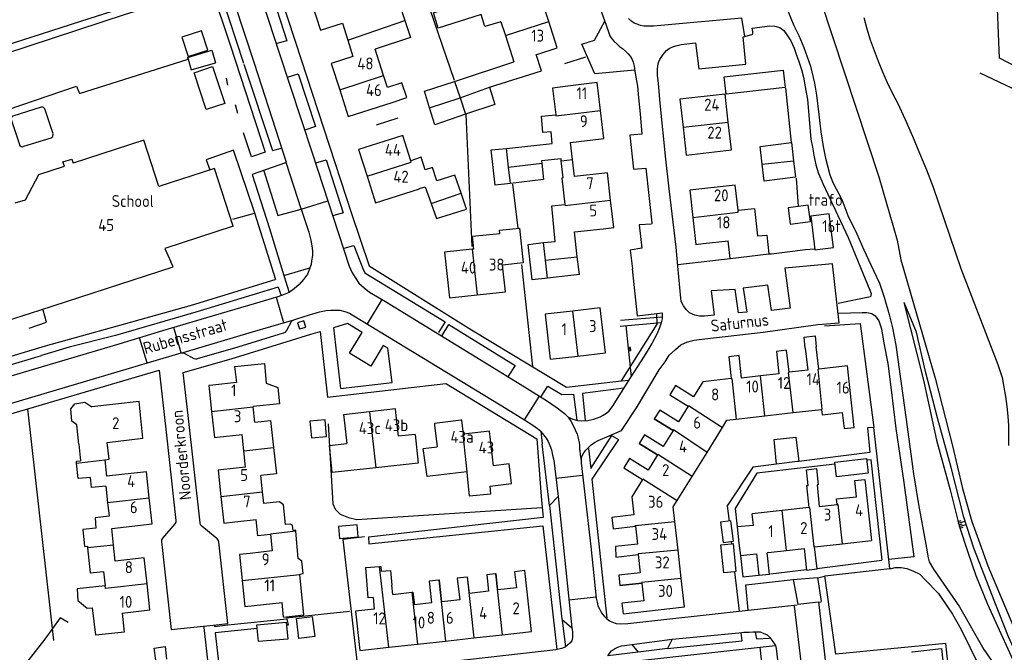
# Model space of a CAD drawing. Header units: metres. Extents: x 226218 to 240385, y 439369 to 449677.
# Tile 278 of 353: x 236663 to 236870, y 445574 to 445707. Entities that reach past the tile are written whole.
import ezdxf

# ---------------------------------------------------------------- set-up
doc = ezdxf.new("R2010")
doc.units = ezdxf.units.M
doc.header["$MEASUREMENT"] = 0
for name, color, linetype in [('BIJGEBOUW', 4, 'Continuous'), ('DAKRAND', 4, 'Continuous'), ('DAKRAND-BYG', 4, 'Continuous'), ('FUNKTIEAAND', 253, 'Continuous'), ('HEG', 253, 'Continuous'), ('HEK', 253, 'Continuous'), ('HOOFDGEBOUW', 4, 'Continuous'), ('HUISNUMMER', 253, 'Continuous'), ('INSTEEKSLOOT', 153, 'Continuous'), ('KANTVERH', 253, 'Continuous'), ('KNTONVERHARD', 253, 'Continuous'), ('MUUR', 253, 'Continuous'), ('OVLIJNOBJ', 253, 'Continuous'), ('RASTER', 253, 'Continuous'), ('SCHUTTING', 253, 'Continuous'), ('STRAATNAAM', 253, 'Continuous'), ('TALUD', 253, 'Continuous'), ('TUSSENMUUR', 253, 'Continuous')]:
    doc.layers.add(name, color=color, linetype=linetype)
doc.styles.get("Standard").update_dxf_attribs({"font": 'iso.shx'})

# ---------------------------------------------------------------- blocks, each defined once
blk = doc.blocks.new('TA', base_point=(75009.5, 300012))
for p, q in [((75009.5, 300012.5), (75010, 300012.5)), ((75009.5, 300012.25), (75010.5, 300012.25)), ((75009.5, 300012), (75010, 300012)), ((75009.5, 300011.75), (75010.5, 300011.75)), ((75009.5, 300011.5), (75010, 300011.5))]:
    blk.add_line(p, q)

msp = doc.modelspace()

# ---------------------------------------------------------------- linework, layer by layer
at = {"layer": 'BIJGEBOUW'}
for p, q in [((236698.71, 445698.98), (236703.78, 445700.49)), ((236698.71, 445698.98), (236698.82, 445698.61)), ((236703.78, 445700.49), (236704.55, 445697.89)), ((236698.82, 445698.61), (236699.48, 445696.38)), ((236699.48, 445696.38), (236704.55, 445697.89)), ((236791.84, 445638.05), (236791.59, 445638.03)), ((236791.9, 445637.42), (236791.84, 445638.05))]:
    msp.add_line(p, q, dxfattribs=at)
for points in [[(236834.46, 445659.07), (236833.6, 445666.1), (236829.69, 445665.62), (236830.55, 445658.59), (236834.46, 445659.07)], [(236791.59, 445638.03), (236791.65, 445637.39), (236791.9, 445637.42)]]:
    msp.add_lwpolyline(points, dxfattribs=at)
at = {"layer": 'DAKRAND'}
for p, q in [((236731.26, 445706.2), (236732.36, 445702.62)), ((236732.36, 445702.62), (236733.42, 445699.2)), ((236754.8, 445693.96), (236767.27, 445698.1)), ((236762.16, 445692.71), (236773.11, 445696.16)), ((236750.69, 445684.84), (236749.57, 445688.43)), ((236757.15, 445687.04), (236750.69, 445684.84)), ((236777.64, 445673.68), (236777.26, 445677.25)), ((236812.75, 445656.74), (236820.89, 445657.69)), ((236781.06, 445653.35), (236774.38, 445652.64)), ((236710.54, 445616.35), (236710.17, 445619.78)), ((236710.91, 445612.93), (236710.54, 445616.35)), ((236817.66, 445600.65), (236814.22, 445600.35)), ((236814.9, 445594.36), (236818.32, 445594.66)), ((236741.84, 445586.17), (236745.81, 445586.63))]:
    msp.add_line(p, q, dxfattribs=at)
for points in [[(236734.97, 445710.98), (236739.16, 445712.39), (236740.17, 445709.43), (236743.15, 445710.38), (236744.37, 445706.76)], [(236764.58, 445706.5), (236761.21, 445705.47), (236760.42, 445708.01), (236751.41, 445705.15), (236750.4, 445708.39), (236755.57, 445710.07), (236755.46, 445710.42)], [(236744.37, 445706.76), (236745.58, 445703.17), (236738.15, 445700.71)], [(236741.73, 445689.52), (236744.77, 445690.54), (236743.73, 445693.68), (236740.73, 445692.67)], [(236749.57, 445688.43), (236748.5, 445691.87), (236754.8, 445693.96)], [(236762.16, 445692.71), (236763.27, 445689.13), (236757.15, 445687.04)], [(236765.73, 445679.89), (236775.35, 445680.88), (236775.16, 445683.35), (236773.41, 445683.23), (236773.13, 445686.65), (236776.08, 445686.94)], [(236756.2, 445670.45), (236754.9, 445674.28), (236751.09, 445673.07), (236750.21, 445675.86), (236748.68, 445675.36), (236747.8, 445678.05), (236745.6, 445677.28)], [(236766.57, 445672.52), (236763.35, 445672.13), (236762.5, 445679.55), (236765.73, 445679.89)], [(236662.45, 445668.45), (236664.64, 445669.08), (236667.41, 445674.41), (236672.8, 445676.12), (236672.49, 445677.03), (236674.38, 445677.6), (236674.65, 445676.76)], [(236773.17, 445676.78), (236773.5, 445673.36), (236766.57, 445672.52)], [(236777.26, 445677.25), (236777.22, 445677.68), (236773.13, 445677.27), (236773.17, 445676.78)], [(236747.46, 445671.42), (236748.67, 445671.81), (236749.88, 445668.33)], [(236749.88, 445668.33), (236751, 445665.14), (236757.34, 445667.11), (236756.2, 445670.45)], [(236773.53, 445660.07), (236776, 445660.34), (236775.29, 445667.8), (236778.03, 445668.1)], [(236814.41, 445666.87), (236817.86, 445667.22), (236818.5, 445661.48), (236820.46, 445661.67), (236820.89, 445657.69)], [(236708.32, 445663.56), (236693.89, 445658.82), (236695.16, 445656.05)], [(236758.91, 445658.73), (236758.6, 445661.45), (236764.31, 445661.99), (236764.25, 445662.68), (236768.5, 445663.1), (236769.27, 445655.83), (236764.93, 445655.34)], [(236774.38, 445652.64), (236771.15, 445652.29), (236770.33, 445659.71), (236773.53, 445660.07)], [(236828.53, 445637.87), (236828.29, 445640.21), (236830.61, 445640.46), (236830.85, 445638.15)], [(236708.6, 445634.04), (236714.86, 445634.68), (236715.24, 445630.53), (236717.65, 445629.61), (236718.03, 445626.21), (236712.51, 445625.64)], [(236675.84, 445617.74), (236675.4, 445621.81), (236674.35, 445622.57), (236674.13, 445625.14), (236675.02, 445626.19), (236677.14, 445626.53), (236678.58, 445625.59)], [(236712.87, 445622.34), (236716.15, 445622.73), (236716.79, 445617.06)], [(236746.54, 445619.78), (236747.18, 445613.73), (236738.27, 445612.77)], [(236716.79, 445617.06), (236717.42, 445611.51), (236714.07, 445611.12)], [(236738.27, 445612.77), (236729.07, 445611.77), (236728.51, 445617.47)], [(236757.38, 445611.89), (236749.05, 445610.9), (236748.23, 445616.82)], [(236675.36, 445613.76), (236675.32, 445614.14), (236676.21, 445614.25)], [(236681.54, 445608.91), (236678.49, 445608.59), (236678.27, 445610.72), (236675.7, 445610.49), (236675.36, 445613.76)], [(236829.14, 445609.05), (236828.81, 445612.37), (236830.89, 445612.6), (236831.25, 445609.2), (236831.02, 445609.18)], [(236757.49, 445611.01), (236757.91, 445606.85), (236762.44, 445607.26), (236762.28, 445608.88)], [(236721.43, 445599.43), (236721.42, 445599.66), (236720.91, 445599.62), (236720.78, 445600.67), (236720.34, 445600.92), (236719.26, 445600.86), (236718.85, 445604.98), (236718.05, 445605.59), (236714.7, 445605.23)], [(236682.2, 445602.57), (236679.26, 445602.24), (236679.43, 445600.1), (236676.69, 445599.77), (236677.07, 445596.22), (236677.64, 445596.28), (236677.68, 445595.95)], [(236722.3, 445590.37), (236722.3, 445590.39), (236723, 445590.52), (236722.71, 445593.12), (236721.95, 445593.69), (236721.43, 445599.43)], [(236814.22, 445600.35), (236814.61, 445596.94), (236814.9, 445594.36)], [(236677.68, 445595.95), (236678.24, 445590.66), (236681.03, 445590.97)], [(236737.69, 445585.5), (236736.64, 445585.41), (236736.14, 445591.81), (236739.04, 445592.01)], [(236739.04, 445592.01), (236739.34, 445592.03), (236739.4, 445591.05), (236741.38, 445591.16), (236741.63, 445588.07)], [(236718.87, 445581.4), (236723.15, 445581.86), (236722.3, 445590.37)], [(236681.36, 445587.98), (236675.48, 445587.34), (236675.6, 445584.89), (236677.63, 445583.27), (236678.74, 445583.36)], [(236745.81, 445586.63), (236746.08, 445586.66), (236746.43, 445583.97)], [(236692.03, 445572.31), (236691.71, 445574.87), (236693.99, 445575.22), (236694.25, 445572.55)]]:
    msp.add_lwpolyline(points, dxfattribs=at)
at = {"layer": 'DAKRAND-BYG'}
for p, q in [((236825.63, 445681.09), (236826.1, 445677.29)), ((236813.7, 445590.93), (236811.42, 445590.7)), ((236851.04, 445573.97), (236851.02, 445574.12))]:
    msp.add_line(p, q, dxfattribs=at)
for points in [[(236701.63, 445704.59), (236697.49, 445703.22), (236698.82, 445699.18), (236702.96, 445700.54), (236701.63, 445704.59)], [(236703.97, 445697.06), (236706.54, 445689.33), (236702.64, 445688.04), (236700.08, 445695.77), (236703.97, 445697.06)], [(236811.52, 445694.91), (236823.93, 445696.34), (236824.35, 445692.7), (236811.94, 445691.27), (236811.52, 445694.91)], [(236819.49, 445676.54), (236819.03, 445680.28), (236825.63, 445681.09)], [(236826.1, 445677.29), (236826.52, 445673.82), (236819.92, 445673.02), (236819.49, 445676.54)], [(236829.18, 445667.95), (236824.93, 445667.38), (236825.39, 445663.94), (236829.64, 445664.51), (236829.18, 445667.95)], [(236724.41, 445622.53), (236724.72, 445619.08), (236727.93, 445619.37), (236727.62, 445622.83), (236724.41, 445622.53)], [(236822.5, 445613.53), (236821.98, 445618.69), (236826.58, 445619.23), (236827.16, 445614.1)], [(236827.16, 445614.1), (236826.89, 445614.07), (236822.5, 445613.53)], [(236834.74, 445613.93), (236841.44, 445614.69), (236841.78, 445611.64), (236835.09, 445610.88), (236834.74, 445613.93)], [(236810.74, 445601.32), (236811.29, 445597.06), (236813.45, 445597.34), (236812.9, 445601.6), (236810.74, 445601.32)], [(236734.36, 445600.77), (236730.43, 445600.46), (236730.63, 445597.92), (236734.57, 445598.23), (236734.36, 445600.77)], [(236811.42, 445590.7), (236810.82, 445596.58), (236813.05, 445596.8)], [(236813.05, 445596.8), (236813.37, 445596.84), (236813.97, 445590.96), (236813.7, 445590.93)], [(236724.91, 445581.53), (236725.45, 445577.31), (236722.12, 445576.89), (236721.58, 445581.11), (236724.91, 445581.53)], [(236719.77, 445576.78), (236713.59, 445576.24), (236713.28, 445579.78), (236719.46, 445580.31), (236719.77, 445576.78)], [(236851.02, 445574.12), (236857.2, 445574.78), (236858.17, 445565.75), (236857.87, 445565.72)]]:
    msp.add_lwpolyline(points, dxfattribs=at)
at = {"layer": 'HEG'}
for p, q in [((236744.97, 445722.86), (236754.71, 445694.23)), ((236778.01, 445697.71), (236782.45, 445699.11)), ((236738.41, 445684.83), (236743, 445686.31)), ((236757.17, 445686.97), (236758.48, 445659.28)), ((236767.03, 445672.33), (236768.14, 445663.1)), ((236820.89, 445657.69), (236821.42, 445657.75)), ((236768.87, 445655.5), (236771.22, 445634.05)), ((236801.74, 445655.47), (236812.75, 445656.74)), ((236719.49, 445581.22), (236732.74, 445582.63))]:
    msp.add_line(p, q, dxfattribs=at)
for points in [[(236865.22, 445695.79), (236877.05, 445690.14), (236891.46, 445718.36)], [(236735.86, 445598.23), (236731.34, 445597.72), (236734.54, 445569.83), (236736.08, 445570.07)]]:
    msp.add_lwpolyline(points, dxfattribs=at)
at = {"layer": 'HEK'}
for p, q in [((236821.42, 445657.75), (236828.61, 445658.62)), ((236818.96, 445575.08), (236821.07, 445556.57))]:
    msp.add_line(p, q, dxfattribs=at)
msp.add_lwpolyline([(236832.59, 445642.59), (236840.06, 445643.11), (236842.99, 445621.25)], dxfattribs=at)
at = {"layer": 'HOOFDGEBOUW'}
for p, q in [((236764.58, 445706.5), (236765.51, 445703.58)), ((236776.39, 445701.02), (236774.62, 445706.54)), ((236765.51, 445703.58), (236767.27, 445698.1)), ((236772.3, 445699.71), (236776.39, 445701.02)), ((236739.91, 445695.22), (236738.15, 445700.71)), ((236772, 445699.61), (236772.3, 445699.71)), ((236773.11, 445696.16), (236772, 445699.61)), ((236740.73, 445692.67), (236739.91, 445695.22)), ((236778.67, 445692.96), (236775.4, 445692.56)), ((236775.4, 445692.56), (236776.08, 445686.94)), ((236786.21, 445681.97), (236785.51, 445687.82)), ((236813.04, 445679.56), (236812.37, 445685.42)), ((236779.2, 445681.13), (236785.64, 445681.9)), ((236779.64, 445677.53), (236779.2, 445681.13)), ((236785.64, 445681.9), (236786.21, 445681.97)), ((236780.06, 445673.96), (236779.64, 445677.53)), ((236786.42, 445674.69), (236780.06, 445673.96)), ((236747.48, 445671.36), (236747.46, 445671.42)), ((236788.27, 445663.27), (236787.61, 445669.01)), ((236780.03, 445662.32), (236786.09, 445663.01)), ((236780.62, 445657.12), (236780.03, 445662.32)), ((236786.09, 445663.01), (236788.27, 445663.27)), ((236807.09, 445659.87), (236812.34, 445660.46)), ((236812.75, 445656.74), (236812.34, 445660.46)), ((236758.91, 445658.73), (236758.55, 445658.69)), ((236765.52, 445649.71), (236764.93, 445655.34)), ((236781.06, 445653.35), (236780.62, 445657.12)), ((236759.6, 445649.09), (236765.52, 445649.71)), ((236780.73, 445636.23), (236786.52, 445636.89)), ((236831.37, 445633.51), (236830.85, 445638.15)), ((236708.6, 445634.04), (236708.96, 445630.7)), ((236837.39, 445634.19), (236831.37, 445633.51)), ((236708.96, 445630.7), (236703.99, 445630.13)), ((236712.52, 445625.57), (236712.51, 445625.64)), ((236712.87, 445622.34), (236712.52, 445625.57)), ((236743.05, 445619.38), (236742.47, 445624.36)), ((236820.06, 445623.68), (236826.02, 445624.36)), ((236826.02, 445624.36), (236831.99, 445625.04)), ((236731.52, 445623.43), (236732.15, 445617.9)), ((236814.02, 445622.99), (236820.06, 445623.68)), ((236750.64, 445621.69), (236751.19, 445617.18)), ((236807.9, 445616.01), (236811.13, 445621.24)), ((236704.89, 445619.17), (236710.17, 445619.78)), ((236746.54, 445619.78), (236743.05, 445619.38)), ((236675.84, 445617.74), (236676.21, 445614.25)), ((236728.51, 445617.47), (236732.15, 445617.9)), ((236748.23, 445616.82), (236751.19, 445617.18)), ((236804.75, 445610.91), (236807.9, 445616.01)), ((236681.28, 445614.44), (236681.64, 445610.99)), ((236710.91, 445612.93), (236705.67, 445612.34)), ((236757.38, 445611.89), (236757.49, 445611.01)), ((236714.43, 445607.7), (236714.07, 445611.12)), ((236801.65, 445605.9), (236804.75, 445610.91)), ((236838.98, 445610.09), (236841.04, 445610.3)), ((236841.04, 445610.3), (236842.45, 445597.47)), ((236681.54, 445608.91), (236681.9, 445605.48)), ((236714.7, 445605.23), (236714.43, 445607.7)), ((236828.81, 445609.02), (236829.14, 445609.05)), ((236828.81, 445609.02), (236829.29, 445604.41)), ((236831.02, 445609.18), (236831.5, 445604.65)), ((236691.23, 445600.96), (236690.66, 445606.44)), ((236681.9, 445605.48), (236682.2, 445602.57)), ((236823.66, 445603.79), (236817.39, 445603.11)), ((236829.29, 445604.41), (236823.66, 445603.79)), ((236831.5, 445604.65), (236835.27, 445605.04)), ((236708.61, 445601.41), (236713.12, 445601.92)), ((236713.49, 445598.47), (236713.12, 445601.92)), ((236801.82, 445595.49), (236801.15, 445601.45)), ((236817.66, 445600.65), (236817.39, 445603.11)), ((236682.78, 445600.04), (236688.84, 445600.7)), ((236683.14, 445596.54), (236682.78, 445600.04)), ((236688.84, 445600.7), (236691.23, 445600.96)), ((236716.15, 445598.75), (236713.49, 445598.47)), ((236716.15, 445598.75), (236716.5, 445595.29)), ((236837.47, 445596.93), (236842.45, 445597.47)), ((236683.5, 445593.15), (236683.14, 445596.54)), ((236716.5, 445595.29), (236711.85, 445594.79)), ((236802.49, 445589.52), (236801.82, 445595.49)), ((236820.72, 445594.96), (236824.61, 445595.4)), ((236830.51, 445596.17), (236836.35, 445596.81)), ((236836.35, 445596.81), (236837.47, 445596.93)), ((236689.58, 445593.85), (236683.5, 445593.15)), ((236690.18, 445588.37), (236689.58, 445593.85)), ((236818.32, 445594.66), (236818.81, 445590.19)), ((236820.72, 445594.96), (236820.51, 445594.93)), ((236681.03, 445590.97), (236681.36, 445587.98)), ((236690.78, 445582.89), (236690.18, 445588.37)), ((236741.84, 445586.17), (236741.63, 445588.07)), ((236684.92, 445582.22), (236690.78, 445582.89)), ((236712.71, 445583.81), (236718.57, 445584.43)), ((236718.87, 445581.4), (236718.57, 445584.43)), ((236752.95, 445576.36), (236758.9, 445577.01)), ((236758.9, 445577.01), (236764.84, 445577.66)), ((236741.03, 445575.05), (236747.01, 445575.71)), ((236747.01, 445575.71), (236752.95, 445576.36))]:
    msp.add_line(p, q, dxfattribs=at)
for points in [[(236873.69, 445714.4), (236882.21, 445709.96), (236874.9, 445695.94), (236869.34, 445698.86), (236868.93, 445709.22), (236869.74, 445709.25), (236869.66, 445711.3)], [(236774.62, 445706.54), (236772.84, 445712.11), (236763.72, 445709.19)], [(236724.83, 445710.3), (236726.62, 445704.72), (236731.26, 445706.2)], [(236733.42, 445699.2), (236728.91, 445697.75), (236730.69, 445692.19)], [(236785.51, 445687.82), (236784.8, 445693.69), (236778.67, 445692.96)], [(236730.69, 445692.19), (236732.49, 445686.56), (236741.73, 445689.52)], [(236812.37, 445685.42), (236811.7, 445691.29), (236802.2, 445690.21), (236802.87, 445684.34)], [(236802.87, 445684.34), (236803.54, 445678.47), (236813.04, 445679.56)], [(236745.6, 445677.28), (236743.93, 445682.58), (236734.66, 445679.65), (236736.44, 445674.03)], [(236708.32, 445663.56), (236704.39, 445675.68), (236692.67, 445671.87), (236689.51, 445681.59), (236674.65, 445676.76)], [(236736.44, 445674.03), (236738.21, 445668.42), (236747.48, 445671.36)], [(236787.61, 445669.01), (236786.95, 445674.76), (236786.42, 445674.69)], [(236777.64, 445673.68), (236777.39, 445673.65), (236778.03, 445668.1)], [(236814.41, 445666.87), (236813.82, 445672.15), (236804.25, 445671.08), (236804.89, 445665.39)], [(236804.89, 445665.39), (236805.52, 445659.7), (236807.09, 445659.87)], [(236656.53, 445657.36), (236658.2, 445652.23), (236657.63, 445652.05), (236660.63, 445643.62), (236667.66, 445645.91)], [(236758.55, 445658.69), (236752.73, 445658.07), (236753.74, 445648.47), (236759.6, 445649.09)], [(236667.66, 445645.91), (236695.67, 445655.01), (236695.16, 445656.05)], [(236779.65, 445645.7), (236773.86, 445645.04), (236774.94, 445635.57), (236780.73, 445636.23)], [(236786.52, 445636.89), (236785.44, 445646.36), (236779.65, 445645.7)], [(236825.14, 445632.83), (236824.62, 445637.46), (236822.47, 445637.21), (236823, 445632.49), (236819.11, 445632.06)], [(236828.53, 445637.87), (236829.05, 445633.26), (236825.14, 445632.83)], [(236819.11, 445632.06), (236815.16, 445631.62), (236814.63, 445636.34), (236812.47, 445636.09), (236812.98, 445631.52)], [(236831.99, 445625.04), (236832.11, 445623.91), (236836.32, 445624.39), (236836.7, 445621), (236838.85, 445621.24), (236837.39, 445634.19)], [(236812.98, 445631.52), (236807.03, 445630.85), (236805.07, 445627.67), (236801.25, 445630.03), (236800.05, 445628.09), (236803.91, 445625.7)], [(236703.99, 445630.13), (236703.17, 445630.04), (236703.76, 445624.58)], [(236681.28, 445614.44), (236682.2, 445614.55), (236681.82, 445618.11), (236689.33, 445618.96), (236688.5, 445626.71), (236678.58, 445625.59)], [(236703.76, 445624.58), (236704.35, 445619.11), (236704.89, 445619.17)], [(236736.92, 445624.5), (236731.47, 445623.87), (236731.52, 445623.43)], [(236742.47, 445624.36), (236742.38, 445625.14), (236736.92, 445624.5)], [(236803.91, 445625.7), (236801.91, 445622.45), (236797.95, 445624.89), (236796.81, 445623.04)], [(236756.22, 445622.78), (236750.6, 445622.1), (236750.64, 445621.69)], [(236756.7, 445619.82), (236756.35, 445622.8), (236756.22, 445622.78)], [(236796.81, 445623.04), (236796.8, 445623.03), (236800.76, 445620.59)], [(236811.13, 445621.24), (236812.08, 445622.77), (236814.02, 445622.99)], [(236763.03, 445613.19), (236762.15, 445620.48), (236756.7, 445619.82)], [(236800.76, 445620.59), (236798.7, 445617.27), (236794.75, 445619.71), (236793.61, 445617.87)], [(236793.61, 445617.87), (236793.61, 445617.86), (236797.49, 445615.46)], [(236797.49, 445615.46), (236795.52, 445612.26), (236791.58, 445614.7), (236790.39, 445612.76), (236794.32, 445610.33)], [(236690.66, 445606.44), (236690.09, 445611.92), (236681.64, 445610.99)], [(236705.67, 445612.34), (236705.1, 445612.27), (236705.7, 445606.71)], [(236762.28, 445608.88), (236766.8, 445609.43), (236766.3, 445613.59), (236763.03, 445613.19)], [(236794.32, 445610.33), (236792.07, 445606.69), (236792.5, 445602.86)], [(236835.27, 445605.04), (236835.14, 445606.23), (236839.33, 445606.66), (236838.98, 445610.09)], [(236705.7, 445606.71), (236706.3, 445601.14), (236708.61, 445601.41)], [(236801.15, 445601.45), (236800.81, 445604.53), (236801.65, 445605.9)], [(236792.5, 445602.86), (236787.91, 445602.35), (236788.17, 445599.96), (236792.83, 445600.48)], [(236792.83, 445600.48), (236793.25, 445596.71), (236788.65, 445596.2), (236788.73, 445594), (236793.43, 445594.53)], [(236824.61, 445595.4), (236828.32, 445595.82), (236828.83, 445591.28), (236831.02, 445591.53), (236830.51, 445596.17)], [(236711.85, 445594.79), (236709.64, 445594.56), (236710.19, 445589.08)], [(236793.43, 445594.53), (236793.86, 445590.69), (236789.35, 445590.19), (236789.59, 445588.03)], [(236818.81, 445590.19), (236821.01, 445590.43), (236820.51, 445594.93)], [(236764.84, 445577.66), (236770.99, 445578.34), (236769.58, 445591.17), (236767.44, 445590.93), (236767.81, 445587.55), (236763.95, 445587.13), (236763.58, 445590.48), (236763.44, 445590.46)], [(236710.19, 445589.08), (236710.74, 445583.6), (236712.71, 445583.81)], [(236751.55, 445589.16), (236749.5, 445588.94), (236750, 445584.36), (236746.43, 445583.97)], [(236757.49, 445589.81), (236755.4, 445589.58), (236755.9, 445585.02), (236752.15, 445584.61), (236751.65, 445589.17), (236751.55, 445589.16)], [(236763.44, 445590.46), (236761.58, 445590.26), (236761.95, 445586.82), (236757.94, 445586.38), (236757.56, 445589.82), (236757.49, 445589.81)], [(236794.16, 445588.53), (236794.58, 445584.82), (236790, 445584.31), (236790.25, 445582.09), (236803.16, 445583.54), (236802.49, 445589.52)], [(236789.59, 445588.03), (236789.59, 445588.02), (236794.16, 445588.53)], [(236737.69, 445585.5), (236737.96, 445583.05), (236734.01, 445582.61), (236734.91, 445574.38), (236741.03, 445575.05)], [(236684.92, 445582.22), (236685.37, 445578.26), (236679.41, 445577.58), (236678.74, 445583.36)]]:
    msp.add_lwpolyline(points, dxfattribs=at)
at = {"layer": 'INSTEEKSLOOT'}
for points in [[(236789.67, 445838.63), (236800.63, 445805.96), (236818.13, 445752.22), (236834.36, 445703.16), (236844.04, 445673.88), (236847.87, 445660.57), (236848.62, 445656.47), (236855.84, 445631.59), (236859.49, 445617.38), (236861.62, 445608.39), (236863.54, 445601.46), (236865.26, 445596.83), (236866.92, 445592.15), (236872.77, 445578.39)], [(236840.83, 445707.35), (236841.49, 445705.03), (236842.22, 445702.72), (236843.01, 445700.44), (236843.87, 445698.19), (236844.79, 445695.95), (236845.77, 445693.75), (236846.82, 445691.57), (236847.93, 445689.43)], [(236847.93, 445689.43), (236849.52, 445685.94), (236851.07, 445682.42), (236852.56, 445678.89), (236854.01, 445675.34), (236855.4, 445671.76)], [(236855.4, 445671.76), (236861.28, 445654.67), (236869.01, 445634.47), (236869.9, 445631.76)], [(236869.9, 445631.76), (236870.32, 445629.74), (236870.67, 445627.71), (236870.94, 445625.67), (236871.13, 445623.62), (236871.25, 445621.56), (236871.29, 445619.5), (236871.26, 445617.44)]]:
    msp.add_lwpolyline(points, dxfattribs=at)
at = {"layer": 'KANTVERH'}
for p, q in [((236710.53, 445697.69), (236704.59, 445715.93)), ((236706.78, 445694.62), (236707.11, 445693.14)), ((236708.7, 445689.09), (236709.19, 445687.27)), ((236719.38, 445676.95), (236722.55, 445667.07)), ((236722.61, 445667.08), (236728.21, 445668.88)), ((236718.97, 445653.18), (236724.43, 445654.77)), ((236718.97, 445653.18), (236720.07, 445649.62)), ((236717.72, 445650.74), (236718.35, 445648.94)), ((236717.31, 445648.59), (236718.88, 445643.26)), ((236736.5, 445643), (236739.61, 445648.12)), ((236789.63, 445642.5), (236798.29, 445643.32)), ((236789.7, 445643.8), (236798.44, 445644.5)), ((236697.36, 445636.9), (236695.79, 445642.24)), ((236690.19, 445634.79), (236688.63, 445640.08)), ((236660.49, 445634.14), (236668, 445636.36)), ((236789.93, 445631.03), (236791.54, 445631.21)), ((236769.54, 445622.81), (236772.68, 445627.81)), ((236660.57, 445623.79), (236665.15, 445625.14)), ((236772.93, 445620.46), (236773.25, 445617.78)), ((236776.13, 445610.58), (236781.75, 445611.22)), ((236812.99, 445597.28), (236813.05, 445596.8)), ((236831.01, 445591.58), (236844.61, 445593.33)), ((236821.23, 445590.49), (236828.83, 445591.37)), ((236813.7, 445590.93), (236814.62, 445582.62)), ((236831.16, 445589.65), (236832.6, 445589.97)), ((236784.6, 445585.56), (236778.85, 445584.92)), ((236816.53, 445582.88), (236826.86, 445583.97)), ((236831.43, 445584.52), (236831.91, 445584.58)), ((236777.42, 445580.7), (236778.13, 445575.12))]:
    msp.add_line(p, q, dxfattribs=at)
for points in [[(236765.69, 445768.88), (236744.47, 445762.25), (236743.57, 445764.42), (236723.46, 445758.16), (236705.05, 445752.25), (236716.37, 445717.64), (236721.31, 445702.43), (236727.33, 445684.01), (236733.13, 445666.18), (236736.87, 445655.17), (236758.39, 445641.76), (236778.34, 445629.74), (236789.93, 445631.03)], [(236700.84, 445752.53), (236700.97, 445752.1), (236705.1, 445739.61), (236711.17, 445720.85), (236717.99, 445699.96), (236724.91, 445678.97), (236732.69, 445655.12), (236733.22, 445653.89), (236733.95, 445652.72), (236734.72, 445651.54), (236735.84, 445650.57), (236736.95, 445649.7), (236740.34, 445647.69), (236753.01, 445639.93), (236760.44, 445635.38), (236768.62, 445630.35)], [(236706.56, 445716.53), (236712.67, 445697.79), (236719.43, 445676.95), (236719.29, 445676.85), (236712.29, 445674.41)], [(236694.39, 445712.44), (236676.18, 445706.57), (236659.88, 445701.26), (236660.27, 445699.77), (236685.65, 445708.09), (236703.68, 445713.6), (236707.7, 445701.46), (236715, 445679.09), (236712.14, 445678.07), (236710.43, 445683.16)], [(236713.82, 445712.71), (236716.08, 445713.4), (236719.57, 445702.48), (236717.49, 445701.94)], [(236783.42, 445714.96), (236786.35, 445706.77), (236787.2, 445704.35), (236787.47, 445703.56), (236787.89, 445702.87), (236788.4, 445702.34), (236789.01, 445701.76), (236789.52, 445701.27), (236790.13, 445700.84), (236790.73, 445700.3), (236791.3, 445699.77), (236791.76, 445699.23), (236792.12, 445698.69), (236792.38, 445698), (236792.55, 445697.16), (236792.73, 445696.12), (236793.07, 445694.09), (236793.3, 445692.95), (236793.51, 445690.47), (236793.84, 445687.14), (236794.19, 445682.88), (236791.7, 445682.66), (236792.42, 445675.51), (236795, 445675.73), (236796.27, 445664.26), (236796.31, 445664.01)], [(236815.52, 445703.35), (236815.84, 445703.39), (236815.2, 445707.26), (236796.63, 445705.57), (236795.64, 445705.55), (236794.69, 445705.57), (236793.89, 445705.7), (236793.24, 445705.99), (236792.58, 445706.22), (236792.08, 445706.56), (236791.42, 445707.14)], [(236792.69, 445696.33), (236784.33, 445695.52), (236781.59, 445701.78), (236784.21, 445702.59), (236786.42, 445706.58)], [(236805.5, 445702.07), (236806.16, 445696.57), (236816.02, 445697.6), (236815.52, 445703.35)], [(236797.53, 445697.23), (236797.66, 445697.93), (236797.94, 445698.53), (236798.42, 445699.19), (236798.91, 445699.9), (236799.39, 445700.46), (236799.93, 445700.87), (236800.52, 445701.18), (236801.31, 445701.45), (236802.45, 445701.68), (236805.5, 445702.07)], [(236660.61, 445674.12), (236657.06, 445686.11), (236657.1, 445686.66), (236657.49, 445686.87), (236657.83, 445687.03), (236675.36, 445692.92), (236675.99, 445691.44), (236698.82, 445698.61)], [(236710.53, 445697.59), (236716.54, 445679.47), (236718.47, 445679.93)], [(236808.76, 445649.93), (236809.38, 445644.82), (236807.39, 445644.62), (236806.3, 445644.59), (236805.3, 445644.87), (236804.19, 445645.34), (236803.53, 445646.02), (236802.96, 445646.8), (236802.49, 445647.69), (236802.38, 445648.43), (236801.77, 445655.13), (236801.42, 445659.11), (236799.93, 445671.41), (236799.24, 445677.62), (236798.06, 445689.38), (236797.67, 445693.5), (236797.47, 445695.24), (236797.49, 445696.43), (236797.53, 445697.23)], [(236719.68, 445694.82), (236721.92, 445695.58), (236725.62, 445684.47), (236723.34, 445683.72)], [(236717.24, 445652.27), (236712.82, 445666.25), (236708.38, 445679.48), (236702.6, 445677.45), (236703.39, 445675.36)], [(236725.66, 445676.85), (236727.83, 445677.45), (236731.43, 445666.34), (236729.23, 445665.73)], [(236712.29, 445674.4), (236715.93, 445663.08), (236718.97, 445653.18)], [(236714.72, 445675.17), (236717.71, 445665.76), (236722.61, 445667.08), (236724.16, 445662.29), (236724.55, 445660.85), (236724.83, 445659.41), (236724.95, 445658.37), (236724.93, 445657.38)], [(236796.23, 445663.96), (236793.6, 445663.85), (236794.16, 445658.88), (236791.73, 445658.48), (236792.24, 445654.57), (236792.13, 445654.55), (236793.21, 445644.73), (236797.31, 445645.17)], [(236731.61, 445658.88), (236733.64, 445659.48), (236735.54, 445654.65), (236735.96, 445653.71), (236752.83, 445643.41), (236751.44, 445641.19)], [(236724.93, 445657.38), (236724.76, 445656.23), (236724.67, 445655.48), (236724.43, 445654.77)], [(236781.44, 445614.44), (236781.67, 445615.29), (236782, 445615.9), (236782.39, 445616.45), (236782.92, 445616.96), (236783.51, 445617.57), (236784.24, 445618.09), (236785.02, 445618.51), (236787.34, 445619.46), (236789.95, 445620.61), (236793.07, 445625.36), (236797.81, 445633.34), (236799.11, 445635.01), (236799.97, 445636.43), (236801.29, 445637.6), (236802.36, 445638.63), (236803.79, 445639.21), (236805.22, 445639.59), (236806.81, 445639.78), (236819.71, 445641.28), (236831.22, 445642.85), (236835.69, 445643.2), (236834.3, 445655.61), (236824.27, 445654.72), (236825.37, 445646.29), (236821.45, 445645.85), (236820.67, 445651.16), (236815.51, 445650.48), (236816.23, 445645.48), (236814.54, 445645.34), (236813.78, 445650.24), (236808.76, 445649.93)], [(236724.43, 445654.77), (236724.39, 445654.68), (236723.88, 445653.47), (236723.06, 445652.31), (236722.14, 445651.29), (236721.11, 445650.37), (236720.07, 445649.62)], [(236651.63, 445634.11), (236660.89, 445636.04), (236668.85, 445638.42), (236683.98, 445642.57), (236699.55, 445646.97), (236717.13, 445652.36)], [(236720.07, 445649.62), (236720.04, 445649.6), (236719, 445649.17), (236717.67, 445648.69), (236712.73, 445647.23), (236705.76, 445645.22), (236693.46, 445641.55), (236684.22, 445638.74), (236666.03, 445633.38), (236650.42, 445628.72), (236629.07, 445622.44), (236601.11, 445614.01), (236586.78, 445609.79), (236570.17, 445605.01), (236569.08, 445604.74), (236566.95, 445604.54), (236564.8, 445604.78), (236562.34, 445605.72), (236548.27, 445613.45), (236533.14, 445621.64), (236518.57, 445629.75), (236516.98, 445630.82)], [(236717.77, 445650.69), (236700.43, 445645.5), (236683.53, 445640.56), (236673.83, 445638.14), (236668, 445636.36)], [(236656.94, 445624.92), (236677.53, 445631.07), (236697.36, 445636.9), (236697.79, 445637.02), (236712.32, 445641.35), (236720.03, 445643.59), (236721.04, 445643.88), (236721.66, 445644.06), (236724.33, 445644.92), (236726.45, 445645.52), (236727.84, 445645.85), (236728.83, 445645.92), (236729.98, 445645.9), (236730.73, 445645.87), (236731.78, 445645.6), (236732.73, 445645.27), (236733.33, 445644.94), (236748.28, 445635.79), (236765.65, 445625.21), (236769.54, 445622.81), (236771.31, 445621.71), (236772.27, 445620.99), (236772.93, 445620.46), (236772.99, 445620.41), (236773.55, 445619.72), (236774.11, 445618.99), (236774.48, 445618.3), (236774.85, 445617.47)], [(236797.31, 445645.17), (236798.47, 445645.3), (236798.45, 445644.06), (236798.27, 445643.21), (236797.89, 445642.2), (236797.33, 445640.84), (236796.28, 445638.88), (236794.7, 445636.25)], [(236718.95, 445641.12), (236719.26, 445641.29), (236719.49, 445641.57), (236720.56, 445643.49), (236720.76, 445643.73), (236721.04, 445643.88)], [(236723.53, 445642.34), (236723.14, 445643.62), (236721.84, 445643.25), (236722.25, 445641.97), (236723.53, 445642.34)], [(236732.76, 445636.85), (236735.4, 445641.19), (236732.3, 445643.08), (236729.36, 445642.2), (236730.83, 445629.45), (236741.74, 445630.72), (236740.83, 445637.89), (236739.85, 445638.48), (236737.21, 445634.14), (236732.76, 445636.85)], [(236752.25, 445640.56), (236753.64, 445642.84), (236767.53, 445634.26), (236766.09, 445632.04)], [(236697.79, 445632.81), (236707.88, 445635.67), (236718.55, 445638.96), (236724.58, 445640.85), (236726.11, 445641.28), (236726.55, 445641.37)], [(236700.7, 445635.68), (236700.71, 445635.69), (236700.78, 445635.71), (236709.31, 445638.19), (236718.9, 445641.11)], [(236726.55, 445641.37), (236728.11, 445627.62), (236752.97, 445630.5), (236753.16, 445630.38), (236772.09, 445618.86)], [(236697.36, 445636.9), (236697.68, 445636.92), (236697.99, 445636.83), (236700.01, 445635.76), (236700.35, 445635.65), (236700.7, 445635.68)], [(236778.69, 445623.38), (236779.69, 445622.96), (236780.69, 445622.73), (236781.59, 445622.65), (236782.83, 445622.73), (236784.12, 445622.96), (236785.4, 445623.44), (236786.09, 445623.8), (236786.78, 445624.22), (236787.31, 445624.73), (236787.99, 445625.64), (236791.83, 445631.66), (236794.75, 445636.2)], [(236665.15, 445625.14), (236681.54, 445629.97), (236692.73, 445633.3)], [(236692.73, 445633.3), (236694.24, 445619.59), (236696.22, 445601.7), (236696.2, 445601.32), (236696.03, 445601.02), (236693.43, 445597.98), (236693.23, 445597.64), (236693.19, 445597.26), (236695.27, 445578.76), (236704.05, 445579.73), (236707.16, 445580.07), (236705.26, 445597.14), (236705.17, 445597.48), (236704.9, 445597.83), (236701.7, 445600.5), (236701.44, 445600.76), (236701.32, 445601.17), (236698.81, 445623.74), (236697.79, 445632.81)], [(236768.62, 445630.35), (236774.13, 445626.9), (236776.4, 445625.36), (236777.92, 445624.16), (236778.69, 445623.38), (236779.27, 445622.54), (236779.76, 445621.66), (236780.2, 445620.74), (236780.58, 445619.8), (236780.76, 445619.24), (236780.9, 445618.67), (236781.01, 445618.09), (236781.1, 445617.51), (236781.11, 445617.36), (236781.1, 445617.2), (236781.09, 445617.05), (236781.1, 445616.89), (236781.11, 445616.63), (236781.14, 445616.37)], [(236773.06, 445627.77), (236774.45, 445629.9), (236777.38, 445628.18), (236779.82, 445628.23), (236780.51, 445622.75)], [(236790.43, 445629.47), (236781.75, 445628.38), (236782.26, 445622.7)], [(236858.51, 445559.88), (236858.7, 445558.13), (236860, 445558.21), (236858.07, 445575.81), (236834.99, 445573.57), (236832.69, 445590.03), (236846.31, 445591.58), (236842.99, 445621.25), (236841.64, 445621.17), (236842.11, 445615.96), (236827.16, 445614.1)], [(236772.09, 445618.86), (236773.06, 445606.72), (236773.42, 445602.3), (236736.74, 445598.19), (236736.83, 445596.8), (236773.41, 445600.56), (236776.34, 445574.55)], [(236782.98, 445616.81), (236783.48, 445612.6), (236787.89, 445619.57)], [(236787.84, 445619.52), (236789.3, 445618.71), (236783.68, 445610.36), (236786.81, 445581.17)], [(236774.85, 445617.47), (236775.17, 445616.53), (236775.44, 445615.44), (236775.67, 445614.4), (236776.6, 445606.76), (236774.8, 445604.87), (236773.25, 445617.78)], [(236781.14, 445616.37), (236781.17, 445616.11), (236781.2, 445615.85), (236781.25, 445615.5), (236781.31, 445615.14), (236781.37, 445614.79), (236781.44, 445614.44), (236781.45, 445613.84), (236783.47, 445596.22), (236784.62, 445585.35), (236784.79, 445584.51), (236784.96, 445583.77), (236785.27, 445583.13), (236785.54, 445582.59), (236785.85, 445582.05), (236786.31, 445581.51), (236786.82, 445581.03), (236787.42, 445580.64), (236788.03, 445580.36), (236788.83, 445580.08), (236789.78, 445580), (236791.22, 445580.04), (236816.53, 445582.83), (236816.06, 445588.14), (236826.03, 445589.28), (236826.95, 445584.08), (236831.32, 445584.58), (236833.39, 445566.86)], [(236844.71, 445593.33), (236842.4, 445614.46), (236841.47, 445614.35)], [(236822.5, 445613.53), (236817.54, 445612.91), (236812.16, 445604.8), (236812.52, 445601.55)], [(236834.79, 445613.56), (236818.37, 445611.63), (236813.78, 445604.19), (236814.22, 445600.35)], [(236776.6, 445606.76), (236779.45, 445579.11), (236779.61, 445578.36), (236779.63, 445577.62), (236779.64, 445577.07), (236779.46, 445576.42), (236779.08, 445575.91), (236778.59, 445575.5), (236778.05, 445575.09), (236777.31, 445574.78), (236776.12, 445574.5), (236735.92, 445569.96), (236737.48, 445554.86), (236743.04, 445555.2), (236741.39, 445570.18)], [(236774.8, 445604.87), (236777.36, 445580.95), (236779.45, 445579.11)], [(236814.9, 445594.36), (236815.42, 445589.86), (236818.81, 445590.19)], [(236826.03, 445589.28), (236831.15, 445589.7), (236831.86, 445584.64)], [(236829.38, 445556.94), (236828.38, 445566.19), (236826.26, 445583.71)], [(236704.33, 445579.77), (236704.37, 445579.44), (236707.2, 445579.74), (236719.54, 445581.06), (236719.86, 445579.72), (236719.52, 445579.69)], [(236647.2, 445536.39), (236667.91, 445523.54), (236671.23, 445524.02), (236690.11, 445554.53), (236704.8, 445556.22), (236702.16, 445579.2), (236702.13, 445579.52)], [(236713.35, 445579.02), (236704.53, 445578.06), (236707.54, 445551.91), (236737.38, 445554.86)], [(236792.12, 445575.63), (236800.55, 445576.73), (236799.61, 445574.76), (236793.4, 445574.02)], [(236799.61, 445574.76), (236815.29, 445576.43), (236815.05, 445578.12)], [(236800.55, 445576.73), (236814.55, 445578.1), (236815.65, 445578.23), (236816.74, 445578.26), (236817.54, 445578.28), (236818.33, 445578.29), (236819.08, 445578.31), (236819.73, 445578.03), (236820.54, 445577.7), (236821.1, 445577.07), (236821.71, 445576.24), (236822.28, 445575.45), (236822.45, 445574.81), (236824.56, 445557), (236821.07, 445556.57)], [(236818.03, 445578.24), (236818.27, 445576.8), (236821.05, 445576.97)], [(236787.01, 445573.22), (236787.29, 445573.67), (236787.82, 445574.28), (236788.46, 445574.7), (236789.15, 445575.06), (236789.89, 445575.33), (236790.53, 445575.44), (236792.12, 445575.63), (236793.4, 445574.02), (236787.01, 445573.22)], [(236822.23, 445575.35), (236787.99, 445571.6), (236790.75, 445547.73)]]:
    msp.add_lwpolyline(points, dxfattribs=at)
at = {"layer": 'KNTONVERHARD'}
for points in [[(236824.89, 445708.81), (236826.17, 445705.73), (236827.17, 445703.59), (236828.23, 445701.06), (236829.63, 445697.13), (236830.47, 445693.58), (236830.88, 445691.03), (236831.38, 445686.98), (236831.82, 445683.38), (236832.3, 445680.27), (236832.8, 445677.83), (236833.2, 445676.18), (236833.74, 445674.34), (236834.44, 445672.54), (236836.23, 445669.12), (236837.51, 445665.79), (236839.41, 445661.92), (236840.89, 445658.59), (236842.33, 445655.42), (236844.17, 445651.59), (236845.15, 445648.61), (236846.19, 445644.97), (236846.86, 445642.17), (236847.6, 445638.53)], [(236815.84, 445703.39), (236817.53, 445703.86), (236817.51, 445704.47), (236817.39, 445705.17), (236821.1, 445705.61), (236822.15, 445705.53), (236823.21, 445705.31), (236824.03, 445704.62), (236824.66, 445703.73), (236825.49, 445702.45), (236826.18, 445700.91), (236826.72, 445699.47), (236827.2, 445698.12), (236827.74, 445696.43), (236828.18, 445694.83), (236828.53, 445692.78), (236829, 445690.18), (236829.75, 445681.82), (236830.04, 445680.12), (236830.33, 445678.47), (236830.78, 445676.42), (236831.33, 445674.58), (236832.23, 445672.49), (236834.34, 445668.03), (236837.57, 445661.17), (236842.15, 445650.09), (236842.42, 445649.4), (236842.29, 445648.69), (236835.44, 445647.27)], [(236835.59, 445645.27), (236840.51, 445645.43), (236841.46, 445645.41), (236842.52, 445645.18), (236843.23, 445644.7), (236844.01, 445643.61), (236844.55, 445641.97), (236845.08, 445638.92), (236845.88, 445634.67), (236846.57, 445629.16), (236847.61, 445621.01), (236849.24, 445609.65), (236851.37, 445594.04), (236846.11, 445593.47)], [(236847.6, 445638.53), (236849.78, 445622.92), (236851.3, 445611.51), (236852.36, 445605.06), (236853.34, 445599.71), (236854.04, 445595.86), (236854.39, 445593.86), (236854.56, 445593.01)], [(236846.31, 445591.58), (236846.66, 445591.62), (236847.41, 445591.79), (236848.71, 445591.82), (236849.92, 445591.6), (236851.14, 445591.13), (236852.61, 445590.41), (236853.85, 445589.13), (236856.57, 445586.34)], [(236854.56, 445593.01), (236855.5, 445591.43), (236860.96, 445583.53), (236866.09, 445574.57), (236869.42, 445569.78)], [(236856.57, 445586.34), (236858.45, 445583.57), (236859.49, 445581.99), (236860.43, 445580.41), (236861.32, 445578.82), (236865.07, 445571.08), (236865.71, 445569.39), (236866.77, 445567.26), (236868.02, 445565.18), (236872.36, 445560.21), (236873.28, 445559.23), (236874.3, 445558.6), (236875.72, 445557.93), (236877.3, 445557.27), (236879.52, 445556.96)]]:
    msp.add_lwpolyline(points, dxfattribs=at)
at = {"layer": 'MUUR'}
msp.add_line((236708.23, 445664.99), (236712.77, 445666.3), dxfattribs=at)
for points in [[(236670.42, 445682.95), (236668.71, 445688.18), (236668.45, 445688.48), (236668.2, 445688.52), (236667.95, 445688.56), (236661.98, 445686.68), (236661.73, 445686.52), (236661.54, 445686.22), (236661.6, 445685.92), (236663.47, 445680.49), (236663.72, 445680.25), (236663.97, 445680.21), (236664.27, 445680.32), (236670.05, 445682.09), (236670.39, 445682.35), (236670.43, 445682.9)], [(236665.38, 445642.12), (236669.03, 445643.35), (236668.32, 445645.88)], [(236789.93, 445631.03), (236797.42, 445642.92), (236797.31, 445645.17)]]:
    msp.add_lwpolyline(points, dxfattribs=at)
at = {"layer": 'OVLIJNOBJ'}
msp.add_line((236790.82, 445642.58), (236791.98, 445631.89), dxfattribs=at)
for points in [[(236849.24, 445647.5), (236853.39, 445631.18), (236856.15, 445618.55), (236859.01, 445608.13), (236860.9, 445600.54), (236862.69, 445595.02), (236864.41, 445590.14), (236866.86, 445584.12), (236873.91, 445568.58), (236873.38, 445571.73), (236872.3, 445574.96), (236871.29, 445577.25), (236870.39, 445579.54), (236868.25, 445584.86), (236866.22, 445590.13), (236863.97, 445595.9), (236861.91, 445602.42), (236859.2, 445612.8), (236856.4, 445622.97), (236853.85, 445633), (236851.95, 445641.24), (236849.34, 445647.5)], [(236728.26, 445621.98), (236729.26, 445605.18), (236729.73, 445604.05), (236730.75, 445603.03), (236732.56, 445602.32), (236734.31, 445601.92), (236773.17, 445604.44)], [(236673.63, 445580.28), (236671.91, 445581.22), (236668.68, 445576.76), (236664.62, 445571.54), (236662.2, 445568.89)]]:
    msp.add_lwpolyline(points, dxfattribs=at)
at = {"layer": 'RASTER'}
for p, q in [((236824.42, 445692.51), (236825.59, 445681.14)), ((236826.61, 445673.65), (236827.06, 445667.67)), ((236829.58, 445664.94), (236829.77, 445664.95)), ((236828.61, 445658.62), (236830.53, 445658.78))]:
    msp.add_line(p, q, dxfattribs=at)
at = {"layer": 'SCHUTTING'}
msp.add_line((236670.59, 445576.47), (236665.15, 445625.14), dxfattribs=at)
at = {"layer": 'TUSSENMUUR'}
for p, q in [((236732.36, 445702.62), (236744.37, 445706.76)), ((236765.51, 445703.58), (236774.62, 445706.54)), ((236730.69, 445692.19), (236739.91, 445695.22)), ((236754.8, 445693.96), (236755.98, 445690.49)), ((236749.57, 445688.43), (236755.98, 445690.49)), ((236755.98, 445690.49), (236757.15, 445687.04)), ((236802.87, 445684.34), (236812.37, 445685.42)), ((236766.17, 445675.96), (236765.73, 445679.89)), ((236736.44, 445674.03), (236745.7, 445676.96)), ((236745.7, 445676.96), (236745.6, 445677.28)), ((236766.17, 445675.96), (236773.17, 445676.78)), ((236766.57, 445672.52), (236766.17, 445675.96)), ((236777.26, 445677.25), (236779.64, 445677.53)), ((236819.49, 445676.54), (236826.1, 445677.29)), ((236749.88, 445668.33), (236756.2, 445670.45)), ((236778.05, 445667.9), (236778.03, 445668.1)), ((236778.05, 445667.9), (236787.61, 445669.01)), ((236804.89, 445665.39), (236814.46, 445666.46)), ((236814.46, 445666.46), (236814.41, 445666.87)), ((236773.95, 445656.36), (236773.53, 445660.07)), ((236758.55, 445658.69), (236759.6, 445649.09)), ((236773.95, 445656.36), (236780.62, 445657.12)), ((236774.38, 445652.64), (236773.95, 445656.36)), ((236779.65, 445645.7), (236780.73, 445636.23)), ((236831.37, 445633.51), (236831.25, 445633.5)), ((236832.09, 445625.05), (236831.25, 445633.5)), ((236820.06, 445623.68), (236819.11, 445632.06)), ((236703.76, 445624.58), (236712.52, 445625.57)), ((236736.92, 445624.5), (236738.27, 445612.77)), ((236831.99, 445625.04), (236832.09, 445625.05)), ((236800.76, 445620.59), (236796.81, 445623.04)), ((236710.54, 445616.35), (236716.79, 445617.06)), ((236797.49, 445615.46), (236793.61, 445617.87)), ((236675.36, 445613.76), (236681.28, 445614.44)), ((236705.7, 445606.71), (236714.43, 445607.7)), ((236681.9, 445605.48), (236690.66, 445606.44)), ((236824.61, 445595.4), (236823.66, 445603.79)), ((236683.14, 445596.54), (236677.68, 445595.95)), ((236739.53, 445587.84), (236739.04, 445592.01)), ((236710.19, 445589.08), (236722.3, 445590.37)), ((236751.55, 445589.16), (236752.95, 445576.36)), ((236757.49, 445589.81), (236758.9, 445577.01)), ((236763.44, 445590.46), (236764.84, 445577.66)), ((236741.03, 445575.05), (236739.53, 445587.84)), ((236794.16, 445588.53), (236789.59, 445588.03)), ((236745.81, 445586.63), (236747.01, 445575.71))]:
    msp.add_line(p, q, dxfattribs=at)
for points in [[(236755.98, 445690.49), (236756.03, 445690.5), (236762.16, 445692.71)], [(236776.08, 445686.94), (236776.11, 445686.69), (236785.51, 445687.82)], [(236826.02, 445624.36), (236824.99, 445632.81), (236825.14, 445632.83)], [(236812.98, 445631.52), (236813.12, 445631.53), (236814.02, 445622.99)], [(236803.91, 445625.7), (236803.99, 445625.83), (236811.13, 445621.24)], [(236807.9, 445616.01), (236800.84, 445620.72), (236800.76, 445620.59)], [(236756.7, 445619.82), (236756.54, 445619.79), (236757.38, 445611.89)], [(236804.75, 445610.91), (236797.57, 445615.59), (236797.49, 445615.46)], [(236794.32, 445610.33), (236794.4, 445610.46), (236801.65, 445605.9)], [(236829.29, 445604.41), (236829.44, 445604.42), (236830.36, 445596.15), (236830.51, 445596.17)], [(236836.35, 445596.81), (236835.45, 445605.05), (236835.27, 445605.04)], [(236792.83, 445600.48), (236792.81, 445600.63), (236801.15, 445601.45)], [(236721.43, 445599.43), (236716.14, 445598.83), (236716.15, 445598.75)], [(236801.82, 445595.49), (236793.41, 445594.67), (236793.43, 445594.53)], [(236802.49, 445589.52), (236794.15, 445588.68), (236794.16, 445588.53)], [(236690.18, 445588.37), (236681.42, 445587.41), (236681.36, 445587.98)]]:
    msp.add_lwpolyline(points, dxfattribs=at)

# ---------------------------------------------------------------- block references
at = {"layer": 'TALUD', "xscale": 1.5, "yscale": 1.5, "rotation": 16.0134}
msp.add_blockref('TA', (236860.82, 445600.77), dxfattribs=at)

# ---------------------------------------------------------------- texts
at = {"layer": 'FUNKTIEAAND'}
for s, p in [('School', (236682.75, 445667.57)), ('trafo', (236829.28, 445667.82))]:
    msp.add_text(s, height=2.5, dxfattribs=at).set_placement(p)
at = {"layer": 'HUISNUMMER'}
for s, p in [('13', (236770.95, 445702.31)), ('48', (236734.4, 445696.47)), ('46', (236736.21, 445690.88)), ('11', (236780.46, 445690.19)), ('24', (236807.29, 445687.81)), ('9', (236781.16, 445684.33)), ('22', (236807.96, 445681.95)), ('44', (236740.18, 445678.31)), ('42', (236741.96, 445672.69)), ('7', (236782.5, 445671.33)), ('20', (236809.35, 445668.77)), ('5', (236783.16, 445665.58)), ('18', (236809.99, 445663.08)), ('45', (236679.93, 445662.52)), ('16t', (236832.1, 445662.29)), ('40', (236756.15, 445653.57)), ('38', (236762.04, 445654.21)), ('1', (236777.3, 445640.63)), ('3', (236783.09, 445641.29)), ('14', (236828.81, 445630.11)), ('10', (236816.12, 445628.59)), ('12', (236822.76, 445629.34)), ('16', (236835.12, 445628.35)), ('1', (236707.84, 445627.8)), ('8', (236808.76, 445626.92)), ('3', (236708.43, 445622.34)), ('2', (236682.84, 445620.89)), ('43c', (236734.7, 445619.83)), ('43b', (236740.15, 445620.47)), ('6', (236805, 445621)), ('43a', (236753.98, 445618.01)), ('43', (236759.89, 445615.76)), ('4', (236802, 445616)), ('5', (236709.77, 445609.99)), ('2', (236798.45, 445611.03)), ('4', (236686, 445608.7)), ('6', (236686.57, 445603.22)), ('7', (236710.37, 445604.42)), ('36', (236795.5, 445604.37)), ('3', (236832.43, 445601.67)), ('4', (236839.01, 445602.59)), ('2', (236827.47, 445598.86)), ('34', (236796.25, 445597.6)), ('1', (236820.78, 445598.19)), ('8', (236685.51, 445590.62)), ('9', (236714.29, 445592.28)), ('32', (236796.93, 445591.64)), ('11', (236714.85, 445586.8)), ('30', (236797.6, 445585.64)), ('10', (236684.42, 445583.36)), ('4', (236760, 445581)), ('2', (236767, 445582)), ('12', (236737.71, 445579.88)), ('10', (236746, 445579)), ('8', (236749, 445580)), ('6', (236753, 445580))]:
    msp.add_text(s, height=2.5, dxfattribs=at).set_placement(p)
at = {"layer": 'STRAATNAAM'}
for s, rotation, p in [('Rubensstraat', 16.4413, (236689.83, 445636.6)), ('Saturnus', 6.4352, (236808.84, 445641.33)), ('Noorderkroon', 95.511, (236699.52, 445606.12))]:
    msp.add_text(s, height=2.5, rotation=rotation, dxfattribs=at).set_placement(p)

doc.saveas('drawing.dxf')
